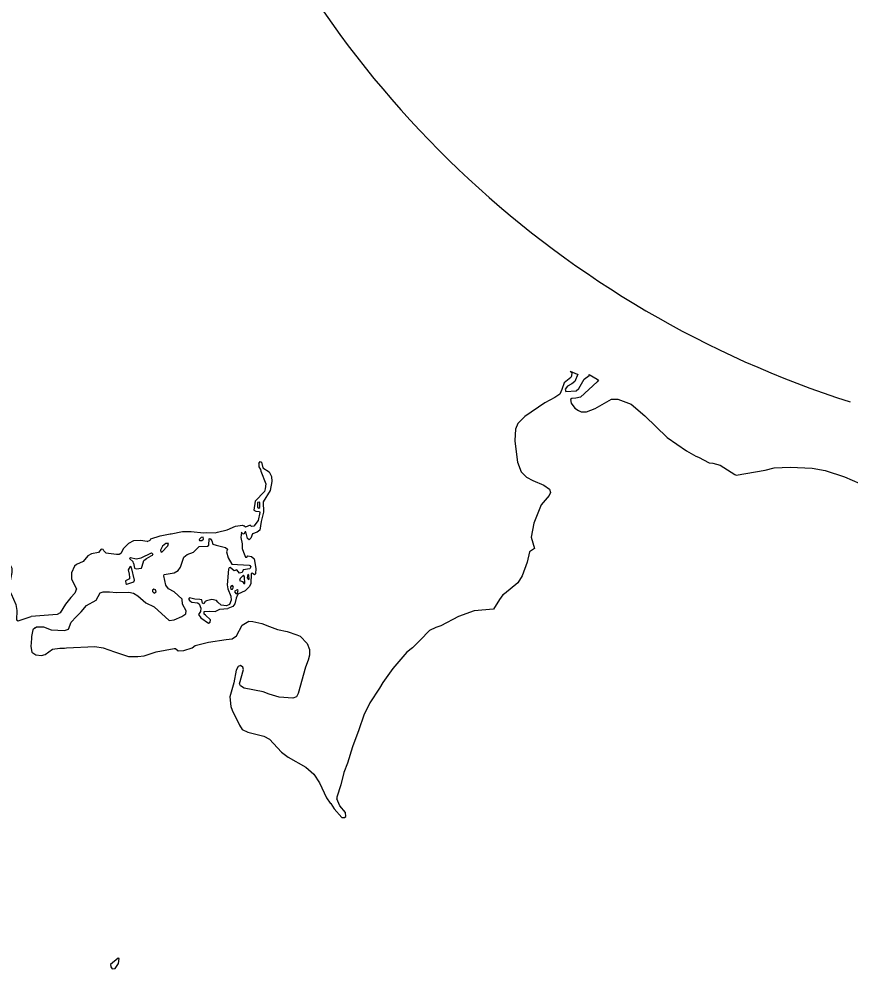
# Model space of a CAD drawing. Extents: x 0 to 2603, y -226 to 830.
# Drawn here: x 82.8 to 88.41, y 483 to 489.41 of the extents above; entities that cross this region are included whole.
import ezdxf

# ---------------------------------------------------------------- set-up
doc = ezdxf.new("R2010")
doc.units = 0
doc.layers.add('CT_TSH_Map_Interstate_Roads', color=7, linetype='Continuous')
doc.layers.add('CT_TSH_Map_Town_Limits', color=7, linetype='Continuous')

msp = doc.modelspace()

# ---------------------------------------------------------------- linework, layer by layer
at = {"layer": 'CT_TSH_Map_Interstate_Roads'}
msp.add_arc((90.501, 493.3654), 6.8641, 151.87481, 252.26367, dxfattribs=at)
at = {"layer": 'CT_TSH_Map_Town_Limits'}
for points in [[(86.5202, 487.0341), (86.5311, 487.0246), (86.5296, 487.0014), (86.5245, 486.9911), (86.4792, 486.9566), (86.4633, 486.9103), (86.4503, 486.8782)], [(86.5718, 487.0152), (86.5525, 486.9639), (86.5306, 486.9486), (86.5023, 486.9332), (86.4866, 486.9141), (86.4917, 486.8973)], [(86.4917, 486.8973), (86.5612, 486.902), (86.5794, 486.9186), (86.6158, 486.9802), (86.6482, 487.0045), (86.6478, 487.011)], [(86.5202, 487.0341), (86.5684, 487.0153)], [(86.5684, 487.0153), (86.5718, 487.0152)], [(86.6478, 487.011), (86.7021, 486.9809)], [(86.7021, 486.9809), (86.7122, 486.9747)], [(86.7122, 486.9747), (86.7033, 486.9616), (86.5893, 486.8581), (86.5584, 486.8518), (86.5313, 486.8508), (86.5235, 486.843)], [(86.4503, 486.8782), (86.4166, 486.8566), (86.3482, 486.8197), (86.2149, 486.7278), (86.167, 486.6818), (86.15, 486.6432), (86.1457, 486.5661), (86.1457, 486.5621)], [(86.5235, 486.843), (86.5271, 486.8185), (86.5515, 486.7849), (86.577, 486.768)], [(86.577, 486.768), (86.5951, 486.7601), (86.6312, 486.7611), (86.688, 486.7826), (86.8003, 486.8463), (86.8428, 486.8461), (86.9315, 486.8107), (87.025, 486.7342), (87.1747, 486.5863), (87.3067, 486.4979), (87.3696, 486.4602), (87.3863, 486.4549)], [(86.1457, 486.5621), (86.1653, 486.4205), (86.1893, 486.3546), (86.2264, 486.3196), (86.2674, 486.2973), (86.3432, 486.2648), (86.3818, 486.2375), (86.3867, 486.2168), (86.3776, 486.1949), (86.3244, 486.1334), (86.2759, 486.0077), (86.256, 485.915), (86.2787, 485.8389), (86.2451, 485.8159), (86.2305, 485.7452), (86.1951, 485.6528), (86.1664, 485.6066), (86.077, 485.5311), (86.0654, 485.5261)], [(84.4178, 486.4113), (84.427, 486.4241)], [(84.4178, 486.4113), (84.4189, 486.3893), (84.4292, 486.3712), (84.4303, 486.3597)], [(84.427, 486.4241), (84.4359, 486.4215), (84.4459, 486.3828), (84.4883, 486.3541), (84.5034, 486.3232), (84.5046, 486.291), (84.4939, 486.2292), (84.447, 486.1535), (84.4492, 486.0827)], [(87.3863, 486.4549), (87.4594, 486.417), (87.4839, 486.4143)], [(87.4839, 486.4143), (87.534, 486.3998), (87.6314, 486.3375), (87.6405, 486.3335)], [(84.4303, 486.3597), (84.4658, 486.2732), (84.4617, 486.241), (84.4552, 486.223), (84.3942, 486.1578), (84.3848, 486.0973), (84.3977, 486.0908), (84.4221, 486.0867), (84.4247, 486.0803)], [(87.6405, 486.3335), (87.8363, 486.367), (87.8983, 486.3832), (88.0065, 486.3877), (88.1546, 486.3803), (88.242, 486.3643), (88.3718, 486.3222), (88.4759, 486.2765), (88.5476, 486.2142), (88.6257, 486.1493), (88.6667, 486.1221)], [(84.4199, 486.1512), (84.4083, 486.1474), (84.4082, 486.1177), (84.4184, 486.1099), (84.4249, 486.115), (84.4237, 486.1472), (84.4199, 486.1512)], [(84.4492, 486.0827), (84.4346, 486.021), (84.4238, 485.9618), (84.4058, 485.9491), (84.3747, 485.9364), (84.363, 485.9069), (84.3527, 485.8953), (84.3423, 485.9044), (84.3298, 485.9496), (84.3246, 485.9496), (84.3155, 485.9342), (84.3066, 485.9369), (84.3001, 485.9485), (84.296, 485.9124), (84.3049, 485.8698), (84.3059, 485.8377), (84.3147, 485.8132)], [(84.4247, 486.0803), (84.4127, 486.0263), (84.3841, 485.9878), (84.3686, 485.9866), (84.3597, 485.9944), (84.3274, 485.9817), (84.3172, 485.9908)], [(84.1391, 485.947), (84.2036, 485.9645), (84.2605, 485.9886), (84.3082, 485.9961), (84.3172, 485.9908)], [(83.6636, 485.8844), (83.6199, 485.8924), (83.5709, 485.8888), (83.5373, 485.8711), (83.5049, 485.8378), (83.4867, 485.8032), (83.475, 485.7967), (83.4569, 485.797)], [(83.6636, 485.8844), (83.683, 485.8933), (83.6895, 485.9036), (83.7514, 485.9225), (83.8185, 485.9375), (83.8262, 485.9374)], [(83.7753, 485.6544), (83.7793, 485.6634), (83.8464, 485.6733), (83.8735, 485.6899), (83.8878, 485.7129), (83.9115, 485.7785), (83.9347, 485.7963), (83.9761, 485.8128), (84.0149, 485.8512), (84.0703, 485.8534), (84.0794, 485.861), (84.0822, 485.9023), (84.09, 485.906), (84.1014, 485.8892), (84.1064, 485.8673), (84.1296, 485.8594), (84.1939, 485.8435), (84.2054, 485.8332), (84.1988, 485.8152)], [(83.8262, 485.9374), (83.9023, 485.9524), (83.9602, 485.952), (84.0439, 485.9425), (84.0671, 485.9448)], [(84.0152, 485.8988), (84.0164, 485.8911), (84.0319, 485.8923), (84.0437, 485.9013), (84.0411, 485.9142), (84.0282, 485.9129), (84.0152, 485.8988)], [(84.0671, 485.9448), (84.1224, 485.9432), (84.1391, 485.947)], [(83.4569, 485.797), (83.403, 485.8049), (83.3862, 485.8063), (83.3721, 485.8219), (83.3671, 485.831), (83.3542, 485.8337), (83.3361, 485.8118), (83.2883, 485.8018), (83.2624, 485.7878), (83.2327, 485.7507), (83.1874, 485.7292)], [(83.7664, 485.8528), (83.7534, 485.8272), (83.7559, 485.8155), (83.7623, 485.8129), (83.8038, 485.8552), (83.8078, 485.8718), (83.7897, 485.8708), (83.7664, 485.8528)], [(82.3167, 485.4979), (82.3605, 485.495), (82.4006, 485.5167), (82.4342, 485.5525), (82.4589, 485.5897), (82.5402, 485.6226), (82.5701, 485.6482), (82.5714, 485.652), (82.5637, 485.6662), (82.5715, 485.6829), (82.5922, 485.6854), (82.6156, 485.7212), (82.6494, 485.7571), (82.6648, 485.7621), (82.7355, 485.732), (82.7495, 485.7062), (82.7506, 485.6766), (82.7279, 485.5661), (82.7444, 485.5324), (82.7774, 485.4601), (82.7837, 485.4201), (82.7806, 485.3558), (82.7922, 485.3506), (82.8799, 485.3796)], [(83.5726, 485.7382), (83.5687, 485.7485), (83.5456, 485.7693), (83.5508, 485.777), (83.5895, 485.769), (83.6229, 485.7752), (83.694, 485.8082), (83.7016, 485.8004), (83.6965, 485.7902), (83.6913, 485.7889)], [(83.5726, 485.7382), (83.5774, 485.706), (83.5903, 485.7008), (83.6251, 485.7057), (83.6303, 485.7185), (83.6409, 485.757), (83.6603, 485.7711), (83.6913, 485.7889)], [(84.1988, 485.8152), (84.2115, 485.774), (84.2357, 485.7326), (84.3527, 485.7253), (84.358, 485.7228)], [(84.3147, 485.8132), (84.3274, 485.7783), (84.3377, 485.7783), (84.3429, 485.7872), (84.3687, 485.7845), (84.3853, 485.769), (84.3977, 485.7019)], [(83.1874, 485.7292), (83.1732, 485.7177), (83.1522, 485.6726), (83.1533, 485.6341), (83.1774, 485.5811), (83.1863, 485.5656), (83.1759, 485.5373), (83.1473, 485.5079)], [(83.5449, 485.6431), (83.5448, 485.6341), (83.5164, 485.6189), (83.52, 485.602), (83.5265, 485.5981), (83.573, 485.612), (83.5782, 485.6236), (83.5581, 485.7099), (83.5491, 485.7165), (83.5362, 485.6946), (83.5424, 485.665), (83.5449, 485.6431)], [(84.358, 485.7228), (84.363, 485.7137), (84.3578, 485.7008), (84.3114, 485.6946), (84.3049, 485.6767), (84.2881, 485.6716), (84.2688, 485.6936), (84.2521, 485.6874), (84.2251, 485.7095), (84.2174, 485.7069), (84.2122, 485.6992), (84.2037, 485.5925), (84.2087, 485.5654), (84.2291, 485.5163), (84.2301, 485.4891), (84.2209, 485.4597), (84.2004, 485.4507), (84.1643, 485.4548), (84.1412, 485.4756), (84.1324, 485.4873), (84.1002, 485.494), (84.064, 485.4852), (84.055, 485.4801), (84.046, 485.4646), (84.0381, 485.4686), (84.0319, 485.4918), (84.019, 485.4945), (83.9868, 485.496), (83.9508, 485.5052), (83.9431, 485.4962)], [(84.3977, 485.7019), (84.3961, 485.6658), (84.3884, 485.6594), (84.3807, 485.6673), (84.373, 485.6736), (84.3665, 485.666), (84.3648, 485.6016), (84.3557, 485.5824), (84.3246, 485.5517), (84.2768, 485.5301), (84.2651, 485.5018), (84.2558, 485.4646), (84.2414, 485.4466), (84.2093, 485.4326)], [(83.1838, 485.3776), (83.2188, 485.4096), (83.2551, 485.4531), (83.3198, 485.4887), (83.3471, 485.5375), (83.3664, 485.5464), (83.4089, 485.5447), (83.4578, 485.5406), (83.5403, 485.5427), (83.5712, 485.5373), (83.6007, 485.5191), (83.6557, 485.4712), (83.7109, 485.4437), (83.812, 485.3515), (83.8455, 485.3553), (83.8986, 485.3781), (83.9257, 485.3972), (83.9271, 485.4164), (83.9029, 485.463), (83.8993, 485.4965), (83.8468, 485.5458), (83.8083, 485.5653), (83.7905, 485.59), (83.7753, 485.6544)], [(84.2877, 485.6228), (84.3083, 485.6148), (84.3172, 485.6006), (84.3237, 485.6019), (84.3213, 485.6457), (84.3149, 485.6573), (84.2917, 485.6356), (84.2877, 485.6228)], [(84.3433, 485.6623), (84.3393, 485.6405), (84.3471, 485.6276), (84.3521, 485.6301), (84.3498, 485.6584), (84.3433, 485.6623)], [(84.2256, 485.5742), (84.2294, 485.5626), (84.241, 485.5626), (84.2475, 485.5766), (84.2411, 485.587), (84.2282, 485.5806), (84.2256, 485.5742)], [(83.1473, 485.5079), (83.1123, 485.4617), (83.0758, 485.4028), (83.0552, 485.3927), (82.8799, 485.3796)], [(83.6988, 485.5481), (83.7116, 485.5364), (83.7244, 485.5453), (83.7207, 485.5596), (83.7091, 485.5634), (83.6988, 485.5557), (83.6988, 485.5481)], [(84.2538, 485.5444), (84.2652, 485.5314), (84.2743, 485.5378), (84.2782, 485.5546), (84.2719, 485.5598), (84.2563, 485.5495), (84.2538, 485.5444)], [(86.0654, 485.5261), (86.0421, 485.494), (86.003, 485.4274), (85.8728, 485.418), (85.7657, 485.3787), (85.6468, 485.3163), (85.6133, 485.305), (85.5706, 485.2834), (85.5071, 485.2195), (85.4553, 485.1682), (85.4165, 485.1377), (85.3218, 485.0288), (85.2554, 484.9326), (85.2319, 484.8955)], [(83.9431, 485.4962), (83.952, 485.4846), (83.9661, 485.4767), (84.0034, 485.4701), (84.0149, 485.4649), (84.0251, 485.4352), (84.0236, 485.4133), (84.0107, 485.3927), (84.0273, 485.3708), (84.0785, 485.3343), (84.0901, 485.3407)], [(83.1501, 485.3404), (83.1838, 485.3776)], [(84.0901, 485.3407), (84.0915, 485.3575), (84.0582, 485.3886), (84.0492, 485.3939), (84.0481, 485.4118), (84.0816, 485.4155), (84.1241, 485.4126), (84.1538, 485.4279), (84.2093, 485.4326)], [(82.9065, 485.3034), (82.9168, 485.3099), (82.9632, 485.3083), (83.0158, 485.2899), (83.1047, 485.2855), (83.1318, 485.293), (83.1501, 485.3404)], [(83.8558, 485.162), (83.8725, 485.1477), (83.9125, 485.1501), (83.968, 485.1678), (83.9874, 485.1843), (84.0777, 485.2056), (84.1976, 485.2242), (84.2375, 485.2291), (84.266, 485.2495), (84.305, 485.32), (84.3502, 485.348), (84.3774, 485.3453), (84.4378, 485.332), (84.4891, 485.311), (84.5443, 485.2902), (84.6087, 485.2768), (84.6755, 485.2544), (84.696, 485.2453)], [(82.9065, 485.3034), (82.8923, 485.2881), (82.8829, 485.2431), (82.8829, 485.2315)], [(82.8829, 485.2315), (82.8774, 485.1774), (82.8861, 485.1374), (82.9117, 485.1205), (82.9502, 485.1151)], [(84.696, 485.2453), (84.7433, 485.1962), (84.7598, 485.1561), (84.7596, 485.1174), (84.7503, 485.084), (84.7321, 485.0365)], [(82.9502, 485.1151), (82.9748, 485.1227), (83.024, 485.1584), (83.0742, 485.1646), (83.1051, 485.1657), (83.1193, 485.1681)], [(83.1193, 485.1681), (83.3113, 485.1771), (83.3665, 485.1665), (83.4436, 485.1403), (83.5375, 485.1088), (83.6005, 485.1097), (83.6443, 485.1132), (83.7257, 485.141), (83.8456, 485.1634), (83.8558, 485.162)], [(84.4875, 484.854), (84.4463, 484.8697), (84.319, 484.8949), (84.2933, 484.9107), (84.2869, 484.9235), (84.3134, 485.0212), (84.3109, 485.0367), (84.293, 485.0484), (84.2775, 485.0421), (84.2657, 485.0164), (84.2484, 484.9315)], [(84.7321, 485.0365), (84.6845, 484.859), (84.6727, 484.8373), (84.6482, 484.8284), (84.5555, 484.8355), (84.4875, 484.854)], [(84.2484, 484.9315), (84.222, 484.8376), (84.2294, 484.7706), (84.237, 484.7474), (84.2877, 484.6466), (84.3043, 484.6156), (84.344, 484.5986), (84.4508, 484.5708), (84.4893, 484.5514), (84.5712, 484.4645), (84.616, 484.4307), (84.7353, 484.3617), (84.789, 484.315), (84.8273, 484.2568), (84.8756, 484.156), (84.8998, 484.1185), (84.905, 484.1159)], [(85.2319, 484.8955), (85.1682, 484.7954), (85.1265, 484.7133), (85.0936, 484.613), (85.0504, 484.5), (85.0162, 484.3882), (84.9926, 484.3252)], [(84.9926, 484.3252), (84.9715, 484.2429), (84.9452, 484.1607), (84.945, 484.1479)], [(84.905, 484.1159), (84.9267, 484.081), (84.9777, 484.0227), (84.9972, 484.0226), (85.0048, 484.0291), (85.0025, 484.0561), (84.964, 484.1014), (84.945, 484.1479)], [(83.4687, 483.0733), (83.4169, 483.0312), (83.4182, 483.0157), (83.4284, 483.0001), (83.4477, 483.0026), (83.4698, 483.0372), (83.4739, 483.0706), (83.4687, 483.0733)]]:
    msp.add_lwpolyline(points, dxfattribs=at)

doc.saveas('drawing.dxf')
